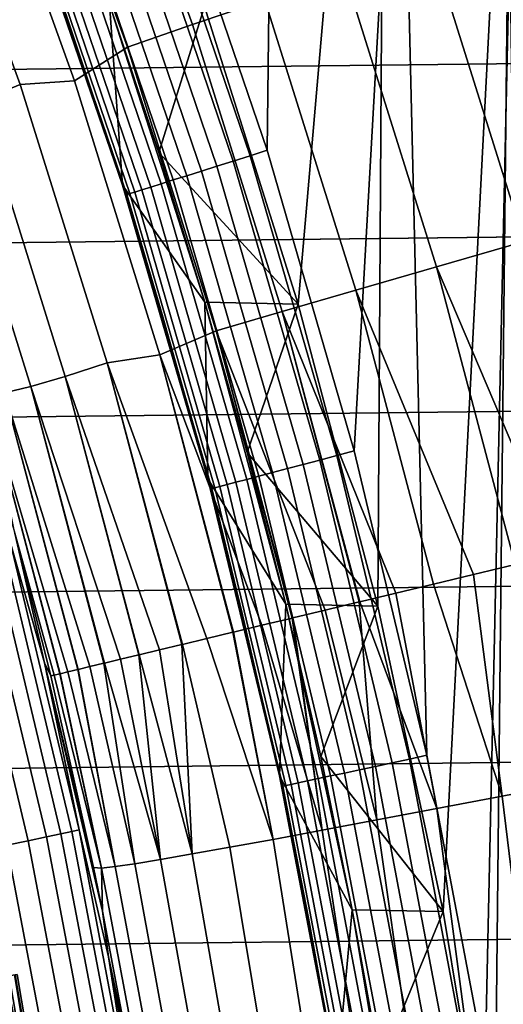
# Model space of a CAD drawing. Header units: metres. Extents: x -109 to 109, y -342 to 66.
# Tile 401 of 512: x 20.63 to 22.26, y 3.87 to 7.19. Entities that reach past the tile are written whole.
import ezdxf

# ---------------------------------------------------------------- set-up
doc = ezdxf.new("R2010")
doc.units = ezdxf.units.M
doc.layers.add('solid_K_24_62_16_000B91', color=7, linetype='CONTINUOUS')

msp = doc.modelspace()

# ---------------------------------------------------------------- linework, layer by layer
at = {"layer": 'solid_K_24_62_16_000B91'}
for points in [[(21.2516, 7.23684, 34.599998), (21.394461, 10.65304, 34.599998), (21.863462, 9.653958, 34.599998), (21.567345, 6.233163, 34.599998)], [(21.122698, 7.751231, 34), (21.462828, 6.752553, 34), (21.495075, 9.497986, 34), (21.033176, 10.481195, 34)], [(21.835815, 5.215312, 34.599998), (21.567345, 6.233163, 34.599998), (21.863462, 9.653958, 34.599998)], [(21.835815, 5.215312, 34.599998), (21.863462, 9.653958, 34.599998), (22.2861, 8.633621, 34.599998), (22.056339, 4.185711, 34.599998)], [(21.462828, 6.752553, 34), (21.75577, 5.739024, 34), (21.911041, 8.494483, 34), (21.495075, 9.497986, 34)], [(22.228233, 3.147742, 34.599998), (22.056339, 4.185711, 34.599998), (22.2861, 8.633621, 34.599998)], [(22.228233, 3.147742, 34.599998), (22.2861, 8.633621, 34.599998), (22.661114, 7.594989, 34.599998), (22.351341, 2.102394, 34.599998)], [(21.75577, 5.739024, 34), (22.000881, 4.71287, 34), (21.911041, 8.494483, 34)], [(22.000881, 4.71287, 34), (22.19762, 3.676354, 34), (22.28019, 7.472828, 34), (21.911041, 8.494483, 34)], [(25.166428, 8.235722, 84.926178), (-25.348896, 7.660576, 84.926178), (-25.518194, 7.081512, 84.926178), (25.348892, 7.660587, 84.926178)], [(21.104967, 8.222111, -24.737186), (21.455334, 7.25888, -24.737186), (21.210899, 7.176198, -25.16353), (20.864521, 8.128454, -25.16353)], [(20.864521, 8.128454, -25.16353), (21.210899, 7.176198, -25.16353), (20.991838, 7.099802, -25.604593), (20.649538, 8.041209, -25.604593)], [(20.649538, 8.041209, -25.604593), (20.991838, 7.099802, -25.604593), (20.813576, 6.986533, -26.058783), (20.485619, 7.896581, -26.058783)], [(20.295078, 7.897161, -26.524464), (20.630627, 6.973706, -26.524464), (20.492502, 6.916384, -26.999956), (20.161509, 7.828959, -26.999956)], [(20.813576, 6.986533, -26.058783), (20.630627, 6.973706, -26.524464), (20.295078, 7.897161, -26.524464), (20.485619, 7.896581, -26.058783)], [(21.405542, 6.733819, 34.003647), (21.462828, 6.752553, 34), (21.122698, 7.751231, 34), (21.066385, 7.729743, 34.003647)], [(21.348833, 6.715979, 34.014545), (21.010576, 7.709266, 34.014545), (20.956409, 7.68939, 34.032536), (21.293795, 6.698665, 34.032536)], [(21.405542, 6.733819, 34.003647), (21.066385, 7.729743, 34.003647), (21.010576, 7.709266, 34.014545), (21.348833, 6.715979, 34.014545)], [(21.241228, 6.682128, 34.057358), (20.904675, 7.670408, 34.057358), (20.856131, 7.652596, 34.088646), (21.191902, 6.666611, 34.088646)], [(21.293795, 6.698665, 34.032536), (20.956409, 7.68939, 34.032536), (20.904675, 7.670408, 34.057358), (21.241228, 6.682128, 34.057358)], [(25.348892, 7.660587, 84.926178), (-25.518194, 7.081512, 84.926178), (-25.674267, 6.49876, 84.926178), (25.51819, 7.081523, 84.926178)], [(21.146538, 6.65234, 34.125946), (20.811485, 7.636214, 34.125946), (20.771389, 7.621503, 34.168709), (21.105797, 6.639524, 34.168709)], [(21.191902, 6.666611, 34.088646), (20.856131, 7.652596, 34.088646), (20.811485, 7.636214, 34.125946), (21.146538, 6.65234, 34.125946)], [(20.955366, 6.698703, 34.5), (20.790018, 7.195495, 34.5), (20.64221, 7.609151, 37.75), (20.975798, 6.634449, 37.75)], [(20.931759, 7.244581, 37.599998), (20.975798, 6.634449, 37.75), (20.64221, 7.609151, 37.75)], [(21.070276, 6.62835, 34.216316), (20.736433, 7.608676, 34.216316), (20.707123, 7.597922, 34.268066), (21.040495, 6.618981, 34.268066)], [(21.105797, 6.639524, 34.168709), (20.771389, 7.621503, 34.168709), (20.736433, 7.608676, 34.216316), (21.070276, 6.62835, 34.216316)], [(20.999798, 6.606179, 34.380928), (20.66707, 7.583226, 34.380928), (20.656914, 7.579499, 34.440392), (20.989479, 6.602932, 34.440392)], [(20.656914, 7.579499, 34.440392), (20.790018, 7.195495, 34.5), (20.955366, 6.698703, 34.5)], [(20.989479, 6.602932, 34.440392), (20.656914, 7.579499, 34.440392), (20.955366, 6.698703, 34.5)], [(21.016888, 6.611555, 34.323208), (20.683889, 7.589397, 34.323208), (20.66707, 7.583226, 34.380928), (20.999798, 6.606179, 34.380928)], [(21.040495, 6.618981, 34.268066), (20.707123, 7.597922, 34.268066), (20.683889, 7.589397, 34.323208), (21.016888, 6.611555, 34.323208)], [(22.329044, 6.444489, -23.93474), (22.014626, 7.448082, -23.93474), (22.327465, 7.553919, -23.561533), (22.646351, 6.536065, -23.561533)], [(22.19762, 3.676354, 34), (22.345554, 2.631757, 34), (22.28019, 7.472828, 34)], [(22.033827, 6.359294, -24.327097), (21.723566, 7.349617, -24.327097), (22.014626, 7.448082, -23.93474), (22.329044, 6.444489, -23.93474)], [(21.761766, 6.280785, -24.737186), (21.455334, 7.25888, -24.737186), (21.723566, 7.349617, -24.327097), (22.033827, 6.359294, -24.327097)], [(21.252768, 6.240382, 37.599998), (20.975798, 6.634449, 37.75), (20.931759, 7.244581, 37.599998)], [(21.252768, 6.240382, 37.599998), (20.931759, 7.244581, 37.599998), (21.098301, 6.744196, 34.900002), (21.252729, 6.240513, 34.900002)], [(20.931759, 7.244581, 37.599998), (20.93185, 7.244319, 34.900002), (21.098301, 6.744196, 34.900002)], [(20.93185, 7.244319, 34.900002), (21.2516, 7.23684, 34.599998), (21.098301, 6.744196, 34.900002)], [(21.098301, 6.744196, 34.900002), (21.2516, 7.23684, 34.599998), (21.567345, 6.233163, 34.599998)], [(21.455334, 7.25888, -24.737186), (21.761766, 6.280785, -24.737186), (21.51384, 6.209246, -25.16353), (21.210899, 7.176198, -25.16353)], [(21.210899, 7.176198, -25.16353), (21.51384, 6.209246, -25.16353), (21.291246, 6.143888, -25.604593), (20.991838, 7.099802, -25.604593)], [(25.51819, 7.081523, 84.926178), (-25.674267, 6.49876, 84.926178), (-25.817019, 5.912654, 84.926178), (25.674263, 6.498771, 84.926178)], [(20.991838, 7.099802, -25.604593), (21.291246, 6.143888, -25.604593), (21.101126, 6.062922, -26.058783), (20.813576, 6.986533, -26.058783)], [(20.630627, 6.973706, -26.524464), (20.924181, 6.036056, -26.524464), (20.782213, 5.989877, -26.999956), (20.492502, 6.916384, -26.999956)], [(21.101126, 6.062922, -26.058783), (20.924181, 6.036056, -26.524464), (20.630627, 6.973706, -26.524464), (20.813576, 6.986533, -26.058783)], [(20.492502, 6.916384, -26.999956), (20.782213, 5.989877, -26.999956), (20.66663, 5.956168, -27.483545), (20.378681, 6.87713, -27.483545)], [(20.66663, 5.956168, -27.483545), (20.577873, 5.934961, -27.97349), (20.289631, 6.855908, -27.97349), (20.378681, 6.87713, -27.483545)], [(21.098301, 6.744196, 34.900002), (21.567345, 6.233163, 34.599998), (21.252729, 6.240513, 34.900002)], [(21.697645, 5.723091, 34.003647), (21.75577, 5.739024, 34), (21.462828, 6.752553, 34), (21.405542, 6.733819, 34.003647)], [(21.640162, 5.70793, 34.014545), (21.348833, 6.715979, 34.014545), (21.293795, 6.698665, 34.032536), (21.584372, 5.693214, 34.032536)], [(21.697645, 5.723091, 34.003647), (21.405542, 6.733819, 34.003647), (21.348833, 6.715979, 34.014545), (21.640162, 5.70793, 34.014545)], [(20.989479, 6.602932, 34.440392), (20.955366, 6.698703, 34.5), (20.975798, 6.634449, 37.75), (21.108845, 6.198116, 34.5)], [(21.531088, 5.679159, 34.057358), (21.241228, 6.682128, 34.057358), (21.191902, 6.666611, 34.088646), (21.481089, 5.665971, 34.088646)], [(21.584372, 5.693214, 34.032536), (21.293795, 6.698665, 34.032536), (21.241228, 6.682128, 34.057358), (21.531088, 5.679159, 34.057358)], [(21.393808, 5.64295, 34.168709), (21.105797, 6.639524, 34.168709), (21.070276, 6.62835, 34.216316), (21.357803, 5.633453, 34.216316)], [(21.435104, 5.653842, 34.125946), (21.146538, 6.65234, 34.125946), (21.105797, 6.639524, 34.168709), (21.393808, 5.64295, 34.168709)], [(21.481089, 5.665971, 34.088646), (21.191902, 6.666611, 34.088646), (21.146538, 6.65234, 34.125946), (21.435104, 5.653842, 34.125946)], [(21.250368, 5.694019, 34.5), (21.108845, 6.198116, 34.5), (20.975798, 6.634449, 37.75), (21.26339, 5.645197, 37.75)], [(21.252768, 6.240382, 37.599998), (21.26339, 5.645197, 37.75), (20.975798, 6.634449, 37.75)], [(21.286364, 5.61461, 34.380928), (20.999798, 6.606179, 34.380928), (20.989479, 6.602932, 34.440392), (21.275904, 5.61185, 34.440392)], [(21.303686, 5.619179, 34.323208), (21.016888, 6.611555, 34.323208), (20.999798, 6.606179, 34.380928), (21.286364, 5.61461, 34.380928)], [(21.327616, 5.625491, 34.268066), (21.040495, 6.618981, 34.268066), (21.016888, 6.611555, 34.323208), (21.303686, 5.619179, 34.323208)], [(21.357803, 5.633453, 34.216316), (21.070276, 6.62835, 34.216316), (21.040495, 6.618981, 34.268066), (21.327616, 5.625491, 34.268066)], [(20.989479, 6.602932, 34.440392), (21.108845, 6.198116, 34.5), (21.250368, 5.694019, 34.5)], [(21.275904, 5.61185, 34.440392), (20.989479, 6.602932, 34.440392), (21.250368, 5.694019, 34.5)], [(25.674263, 6.498771, 84.926178), (-25.817019, 5.912654, 84.926178), (-25.946384, 5.323495, 84.926178), (25.817017, 5.912664, 84.926178)], [(22.445488, 5.391136, -24.128613), (22.033827, 6.359294, -24.327097), (22.329044, 6.444489, -23.93474), (22.597736, 5.4277, -23.93474)], [(22.158308, 5.322169, -24.530016), (21.761766, 6.280785, -24.737186), (22.033827, 6.359294, -24.327097), (22.298967, 5.355948, -24.327097)], [(22.298967, 5.355948, -24.327097), (22.033827, 6.359294, -24.327097), (22.445488, 5.391136, -24.128613)], [(21.896322, 5.259258, -24.946287), (21.51384, 6.209246, -25.16353), (21.761766, 6.280785, -24.737186), (22.023634, 5.289828, -24.737186)], [(22.023634, 5.289828, -24.737186), (21.761766, 6.280785, -24.737186), (22.158308, 5.322169, -24.530016)], [(21.252729, 6.240513, 34.900002), (21.567345, 6.233163, 34.599998), (21.395182, 5.733126, 34.900002)], [(21.252768, 6.240382, 37.599998), (21.252729, 6.240513, 34.900002), (21.395182, 5.733126, 34.900002)], [(21.525633, 5.222034, 37.599998), (21.26339, 5.645197, 37.75), (21.252768, 6.240382, 37.599998)], [(21.525633, 5.222034, 37.599998), (21.252768, 6.240382, 37.599998), (21.395182, 5.733126, 34.900002), (21.525599, 5.222173, 34.900002)], [(21.51384, 6.209246, -25.16353), (21.772724, 5.229579, -25.16353), (21.657959, 5.202024, -25.379892), (21.291246, 6.143888, -25.604593)], [(21.395182, 5.733126, 34.900002), (21.567345, 6.233163, 34.599998), (21.835815, 5.215312, 34.599998)], [(21.775112, 5.230153, -25.159187), (21.772724, 5.229579, -25.16353), (21.51384, 6.209246, -25.16353)], [(21.775112, 5.230153, -25.159187), (21.51384, 6.209246, -25.16353), (21.896322, 5.259258, -24.946287)], [(21.291246, 6.143888, -25.604593), (21.547148, 5.175419, -25.604593), (21.445312, 5.150971, -25.827421), (21.101126, 6.062922, -26.058783)], [(21.54949, 5.175981, -25.599663), (21.547148, 5.175419, -25.604593), (21.291246, 6.143888, -25.604593)], [(21.657959, 5.202024, -25.379892), (21.54949, 5.175981, -25.599663), (21.291246, 6.143888, -25.604593)], [(21.101126, 6.062922, -26.058783), (21.347713, 5.127541, -26.058783), (21.259151, 5.106283, -26.287262), (20.924181, 6.036056, -26.524464)], [(21.349951, 5.128078, -26.053257), (21.347713, 5.127541, -26.058783), (21.101126, 6.062922, -26.058783)], [(21.445312, 5.150971, -25.827421), (21.349951, 5.128078, -26.053257), (21.101126, 6.062922, -26.058783)], [(20.924181, 6.036056, -26.524464), (21.175144, 5.08612, -26.524464), (21.100147, 5.068121, -26.757761), (20.782213, 5.989877, -26.999956)], [(21.177212, 5.086616, -26.518341), (21.175144, 5.08612, -26.524464), (20.924181, 6.036056, -26.524464)], [(21.259151, 5.106283, -26.287262), (21.177212, 5.086616, -26.518341), (20.924181, 6.036056, -26.524464)], [(20.596819, 5.432732, -29.41346), (20.449545, 6.004517, -29.262819), (20.612301, 5.461444, -28.956398), (20.712088, 5.02469, -29.262819)], [(20.782213, 5.989877, -26.999956), (21.030058, 5.051303, -26.999956), (20.968868, 5.036623, -27.237221), (20.66663, 5.956168, -27.483545)], [(21.031897, 5.051744, -26.99324), (21.030058, 5.051303, -26.999956), (20.782213, 5.989877, -26.999956)], [(21.100147, 5.068121, -26.757761), (21.031897, 5.051744, -26.99324), (20.782213, 5.989877, -26.999956)], [(20.66663, 5.956168, -27.483545), (20.912983, 5.023217, -27.483545), (20.865793, 5.011901, -27.723917), (20.577873, 5.934961, -27.97349)], [(20.914528, 5.023588, -27.476244), (20.912983, 5.023217, -27.483545), (20.66663, 5.956168, -27.483545)], [(20.968868, 5.036623, -27.237221), (20.914528, 5.023588, -27.476244), (20.66663, 5.956168, -27.483545)], [(25.817017, 5.912664, 84.926178), (-25.946384, 5.323495, 84.926178), (-26.062328, 4.731425, 84.926178), (25.946383, 5.323504, 84.926178)], [(20.577873, 5.934961, -27.97349), (20.824337, 5.001963, -27.97349), (20.791288, 4.994045, -28.216093), (20.525177, 5.895376, -28.468019)], [(20.825527, 5.002249, -27.965616), (20.824337, 5.001963, -27.97349), (20.577873, 5.934961, -27.97349)], [(20.865793, 5.011901, -27.723917), (20.825527, 5.002249, -27.965616), (20.577873, 5.934961, -27.97349)], [(20.525177, 5.895376, -28.468019), (20.764441, 4.987618, -28.468019), (20.745625, 4.98312, -28.711977), (20.612301, 5.461444, -28.956398)], [(20.765217, 4.987804, -28.459595), (20.764441, 4.987618, -28.468019), (20.525177, 5.895376, -28.468019)], [(20.791288, 4.994045, -28.216093), (20.765217, 4.987804, -28.459595), (20.525177, 5.895376, -28.468019)], [(21.395182, 5.733126, 34.900002), (21.835815, 5.215312, 34.599998), (21.525599, 5.222173, 34.900002)], [(21.942051, 4.699783, 34.003647), (21.697645, 5.723091, 34.003647), (21.640162, 5.70793, 34.014545), (21.883921, 4.687333, 34.014545)], [(21.942051, 4.699783, 34.003647), (22.000881, 4.71287, 34), (21.75577, 5.739024, 34), (21.697645, 5.723091, 34.003647)], [(21.250368, 5.694019, 34.5), (21.26339, 5.645197, 37.75), (21.504354, 4.643567, 37.75), (21.379854, 5.186697, 34.5)], [(21.275904, 5.61185, 34.440392), (21.250368, 5.694019, 34.5), (21.379854, 5.186697, 34.5)], [(21.773617, 4.663706, 34.057358), (21.531088, 5.679159, 34.057358), (21.481089, 5.665971, 34.088646), (21.723055, 4.652876, 34.088646)], [(21.827501, 4.675248, 34.032536), (21.584372, 5.693214, 34.032536), (21.531088, 5.679159, 34.057358), (21.773617, 4.663706, 34.057358)], [(21.883921, 4.687333, 34.014545), (21.640162, 5.70793, 34.014545), (21.584372, 5.693214, 34.032536), (21.827501, 4.675248, 34.032536)], [(21.525633, 5.222034, 37.599998), (21.504354, 4.643567, 37.75), (21.26339, 5.645197, 37.75)], [(21.634792, 4.633971, 34.168709), (21.393808, 5.64295, 34.168709), (21.357803, 5.633453, 34.216316), (21.598383, 4.626173, 34.216316)], [(21.676554, 4.642916, 34.125946), (21.435104, 5.653842, 34.125946), (21.393808, 5.64295, 34.168709), (21.634792, 4.633971, 34.168709)], [(21.723055, 4.652876, 34.088646), (21.481089, 5.665971, 34.088646), (21.435104, 5.653842, 34.125946), (21.676554, 4.642916, 34.125946)], [(21.526138, 4.610699, 34.380928), (21.286364, 5.61461, 34.380928), (21.275904, 5.61185, 34.440392), (21.515558, 4.608433, 34.440392)], [(21.275904, 5.61185, 34.440392), (21.379854, 5.186697, 34.5), (21.497231, 4.676436, 34.5)], [(21.515558, 4.608433, 34.440392), (21.275904, 5.61185, 34.440392), (21.497231, 4.676436, 34.5)], [(21.543655, 4.61445, 34.323208), (21.303686, 5.619179, 34.323208), (21.286364, 5.61461, 34.380928), (21.526138, 4.610699, 34.380928)], [(21.567854, 4.619634, 34.268066), (21.327616, 5.625491, 34.268066), (21.303686, 5.619179, 34.323208), (21.543655, 4.61445, 34.323208)], [(21.598383, 4.626173, 34.216316), (21.357803, 5.633453, 34.216316), (21.327616, 5.625491, 34.268066), (21.567854, 4.619634, 34.268066)], [(20.612301, 5.461444, -28.956398), (20.73381, 4.980304, -28.9564), (20.712088, 5.02469, -29.262819)], [(20.745625, 4.98312, -28.711977), (20.73381, 4.980304, -28.9564), (20.612301, 5.461444, -28.956398)], [(20.536577, 5.416842, -29.714186), (20.767906, 4.448292, -29.714186), (20.718864, 4.437788, -29.859468), (20.488083, 5.404051, -29.859468)], [(20.572912, 5.426425, -29.565153), (20.804649, 4.456162, -29.565153), (20.767906, 4.448292, -29.714186), (20.536577, 5.416842, -29.714186)], [(20.596819, 5.432732, -29.41346), (20.828825, 4.461341, -29.41346), (20.804649, 4.456162, -29.565153), (20.572912, 5.426425, -29.565153)], [(20.596819, 5.432732, -29.41346), (20.712088, 5.02469, -29.262819), (20.828825, 4.461341, -29.41346)], [(20.427782, 5.388145, -29.999943), (20.657885, 4.424727, -29.999943), (20.585407, 4.409203, -30.134586), (20.356113, 5.369241, -30.134586)], [(20.488083, 5.404051, -29.859468), (20.718864, 4.437788, -29.859468), (20.657885, 4.424727, -29.999943), (20.427782, 5.388145, -29.999943)], [(22.491993, 4.621418, -24.292295), (22.254883, 4.575455, -24.634195), (22.158308, 5.322169, -24.530016), (22.298967, 5.355948, -24.327097)], [(25.946383, 5.323504, 84.926178), (-26.062328, 4.731425, 84.926178), (-26.164757, 4.136897, 84.926178), (26.062326, 4.731433, 84.926178)], [(22.254883, 4.575455, -24.634195), (22.023634, 5.289828, -24.737186), (22.158308, 5.322169, -24.530016)], [(22.254883, 4.575455, -24.634195), (22.034933, 4.533153, -24.987835), (21.896322, 5.259258, -24.946287), (22.023634, 5.289828, -24.737186)], [(22.034933, 4.533153, -24.987835), (21.775112, 5.230153, -25.159187), (21.896322, 5.259258, -24.946287)], [(21.749708, 4.191979, 37.599998), (21.504354, 4.643567, 37.75), (21.525633, 5.222034, 37.599998)], [(21.525599, 5.222173, 34.900002), (21.835815, 5.215312, 34.599998), (21.643822, 4.70824, 34.900002)], [(21.525633, 5.222034, 37.599998), (21.525599, 5.222173, 34.900002), (21.643822, 4.70824, 34.900002)], [(21.525633, 5.222034, 37.599998), (21.643822, 4.70824, 34.900002), (21.749773, 4.191639, 34.900002), (21.749708, 4.191979, 37.599998)], [(21.643822, 4.70824, 34.900002), (21.835815, 5.215312, 34.599998), (22.056339, 4.185711, 34.599998)], [(21.832701, 4.49462, -25.352316), (21.657959, 5.202024, -25.379892), (21.772724, 5.229579, -25.16353)], [(22.034933, 4.533153, -24.987835), (21.832701, 4.49462, -25.352316), (21.772724, 5.229579, -25.16353), (21.775112, 5.230153, -25.159187)], [(21.497231, 4.676436, 34.5), (21.379854, 5.186697, 34.5), (21.504354, 4.643567, 37.75)], [(21.832701, 4.49462, -25.352316), (21.648705, 4.459954, -25.726713), (21.54949, 5.175981, -25.599663), (21.657959, 5.202024, -25.379892)], [(21.648705, 4.459954, -25.726713), (21.48341, 4.429242, -26.110069), (21.349951, 5.128078, -26.053257), (21.445312, 5.150971, -25.827421)], [(21.648705, 4.459954, -25.726713), (21.445312, 5.150971, -25.827421), (21.547148, 5.175419, -25.604593)], [(21.648705, 4.459954, -25.726713), (21.547148, 5.175419, -25.604593), (21.54949, 5.175981, -25.599663)], [(21.48341, 4.429242, -26.110069), (21.259151, 5.106283, -26.287262), (21.347713, 5.127541, -26.058783)], [(21.48341, 4.429242, -26.110069), (21.347713, 5.127541, -26.058783), (21.349951, 5.128078, -26.053257)], [(21.210558, 4.379985, -26.89975), (21.100147, 5.068121, -26.757761), (21.175144, 5.08612, -26.524464)], [(21.337236, 4.402563, -26.501415), (21.210558, 4.379985, -26.89975), (21.175144, 5.08612, -26.524464), (21.177212, 5.086616, -26.518341)], [(21.48341, 4.429242, -26.110069), (21.337236, 4.402563, -26.501415), (21.177212, 5.086616, -26.518341), (21.259151, 5.106283, -26.287262)], [(21.103695, 4.361566, -27.304066), (20.968868, 5.036623, -27.237221), (21.030058, 5.051303, -26.999956)], [(21.210558, 4.379985, -26.89975), (21.103695, 4.361566, -27.304066), (21.030058, 5.051303, -26.999956), (21.031897, 5.051744, -26.99324)], [(21.210558, 4.379985, -26.89975), (21.031897, 5.051744, -26.99324), (21.100147, 5.068121, -26.757761)], [(20.828825, 4.461341, -29.41346), (20.712088, 5.02469, -29.262819), (20.90811, 4.187637, -28.962437), (20.927711, 4.03348, -29.262819)], [(20.878138, 4.334929, -28.96047), (20.90811, 4.187637, -28.962437), (20.712088, 5.02469, -29.262819)], [(20.73381, 4.980304, -28.9564), (20.878138, 4.334929, -28.96047), (20.712088, 5.02469, -29.262819)], [(21.01692, 4.347351, -27.713329), (20.865793, 5.011901, -27.723917), (20.912983, 5.023217, -27.483545)], [(21.103695, 4.361566, -27.304066), (21.01692, 4.347351, -27.713329), (20.912983, 5.023217, -27.483545), (20.914528, 5.023588, -27.476244)], [(21.103695, 4.361566, -27.304066), (20.914528, 5.023588, -27.476244), (20.968868, 5.036623, -27.237221)], [(20.904467, 4.33167, -28.542532), (20.878138, 4.334929, -28.96047), (20.73381, 4.980304, -28.9564), (20.745625, 4.98312, -28.711977)], [(20.904467, 4.33167, -28.542532), (20.745625, 4.98312, -28.711977), (20.764441, 4.987618, -28.468019)], [(20.904467, 4.33167, -28.542532), (20.764441, 4.987618, -28.468019), (20.765217, 4.987804, -28.459595)], [(20.950455, 4.337377, -28.126501), (20.904467, 4.33167, -28.542532), (20.765217, 4.987804, -28.459595), (20.791288, 4.994045, -28.216093)], [(20.950455, 4.337377, -28.126501), (20.791288, 4.994045, -28.216093), (20.824337, 5.001963, -27.97349)], [(20.950455, 4.337377, -28.126501), (20.824337, 5.001963, -27.97349), (20.825527, 5.002249, -27.965616)], [(21.01692, 4.347351, -27.713329), (20.950455, 4.337377, -28.126501), (20.825527, 5.002249, -27.965616), (20.865793, 5.011901, -27.723917)], [(26.062326, 4.731433, 84.926178), (-26.164757, 4.136897, 84.926178), (-26.253656, 3.539984, 84.926178), (26.164757, 4.136904, 84.926178)], [(21.643822, 4.70824, 34.900002), (22.056339, 4.185711, 34.599998), (21.749773, 4.191639, 34.900002)], [(22.079575, 3.656432, 34.014545), (21.883921, 4.687333, 34.014545), (21.827501, 4.675248, 34.032536), (22.02265, 3.647005, 34.032536)], [(22.138224, 3.666144, 34.003647), (21.942051, 4.699783, 34.003647), (21.883921, 4.687333, 34.014545), (22.079575, 3.656432, 34.014545)], [(22.138224, 3.666144, 34.003647), (22.19762, 3.676354, 34), (22.000881, 4.71287, 34), (21.942051, 4.699783, 34.003647)], [(21.497231, 4.676436, 34.5), (21.504354, 4.643567, 37.75), (21.698164, 3.631754, 37.75), (21.602432, 4.163527, 34.5)], [(21.515558, 4.608433, 34.440392), (21.497231, 4.676436, 34.5), (21.602432, 4.163527, 34.5)], [(21.917271, 3.629554, 34.088646), (21.723055, 4.652876, 34.088646), (21.676554, 4.642916, 34.125946), (21.870354, 3.621784, 34.125946)], [(21.968285, 3.638002, 34.057358), (21.773617, 4.663706, 34.057358), (21.723055, 4.652876, 34.088646), (21.917271, 3.629554, 34.088646)], [(22.02265, 3.647005, 34.032536), (21.827501, 4.675248, 34.032536), (21.773617, 4.663706, 34.057358), (21.968285, 3.638002, 34.057358)], [(21.749708, 4.191979, 37.599998), (21.698164, 3.631754, 37.75), (21.504354, 4.643567, 37.75)], [(21.736265, 3.599579, 34.323208), (21.543655, 4.61445, 34.323208), (21.526138, 4.610699, 34.380928), (21.718592, 3.596652, 34.380928)], [(21.760681, 3.603622, 34.268066), (21.567854, 4.619634, 34.268066), (21.543655, 4.61445, 34.323208), (21.736265, 3.599579, 34.323208)], [(21.791483, 3.608723, 34.216316), (21.598383, 4.626173, 34.216316), (21.567854, 4.619634, 34.268066), (21.760681, 3.603622, 34.268066)], [(21.828218, 3.614806, 34.168709), (21.634792, 4.633971, 34.168709), (21.598383, 4.626173, 34.216316), (21.791483, 3.608723, 34.216316)], [(21.870354, 3.621784, 34.125946), (21.676554, 4.642916, 34.125946), (21.634792, 4.633971, 34.168709), (21.828218, 3.614806, 34.168709)], [(22.344872, 3.838602, -24.718868), (22.254883, 4.575455, -24.634195), (22.491993, 4.621418, -24.292295), (22.575588, 3.873482, -24.380865)], [(21.718592, 3.596652, 34.380928), (21.526138, 4.610699, 34.380928), (21.515558, 4.608433, 34.440392), (21.707918, 3.594885, 34.440392)], [(21.515558, 4.608433, 34.440392), (21.602432, 4.163527, 34.5), (21.695396, 3.64826, 34.5)], [(21.707918, 3.594885, 34.440392), (21.515558, 4.608433, 34.440392), (21.695396, 3.64826, 34.5)], [(22.13088, 3.806812, -25.067995), (22.034933, 4.533153, -24.987835), (22.254883, 4.575455, -24.634195), (22.344872, 3.838602, -24.718868)], [(21.934141, 3.77819, -25.427395), (21.832701, 4.49462, -25.352316), (22.034933, 4.533153, -24.987835), (22.13088, 3.806812, -25.067995)], [(21.755133, 3.752805, -25.796183), (21.648705, 4.459954, -25.726713), (21.832701, 4.49462, -25.352316), (21.934141, 3.77819, -25.427395)], [(20.767906, 4.448292, -29.714186), (20.953581, 3.469965, -29.714186), (20.904102, 3.461771, -29.859468), (20.718864, 4.437788, -29.859468)], [(20.804649, 4.456162, -29.565153), (20.990652, 3.476104, -29.565153), (20.953581, 3.469965, -29.714186), (20.767906, 4.448292, -29.714186)], [(20.828825, 4.461341, -29.41346), (21.015045, 3.480143, -29.41346), (20.990652, 3.476104, -29.565153), (20.804649, 4.456162, -29.565153)], [(20.828825, 4.461341, -29.41346), (20.927711, 4.03348, -29.262819), (21.015045, 3.480143, -29.41346)], [(21.594296, 3.730721, -26.173458), (21.48341, 4.429242, -26.110069), (21.648705, 4.459954, -25.726713), (21.755133, 3.752805, -25.796183)], [(20.657885, 4.424727, -29.999943), (20.842577, 3.451582, -29.999943), (20.769451, 3.439472, -30.134586), (20.585407, 4.409203, -30.134586)], [(20.718864, 4.437788, -29.859468), (20.904102, 3.461771, -29.859468), (20.842577, 3.451582, -29.999943), (20.657885, 4.424727, -29.999943)], [(21.452023, 3.711992, -26.558296), (21.337236, 4.402563, -26.501415), (21.48341, 4.429242, -26.110069), (21.594296, 3.730721, -26.173458)], [(20.501965, 4.39133, -30.262415), (20.685263, 3.42553, -30.262415), (20.59062, 3.409857, -30.382496), (20.408161, 4.371239, -30.382496)], [(20.585407, 4.409203, -30.134586), (20.769451, 3.439472, -30.134586), (20.685263, 3.42553, -30.262415), (20.501965, 4.39133, -30.262415)], [(21.328663, 3.696662, -26.949755), (21.210558, 4.379985, -26.89975), (21.337236, 4.402563, -26.501415), (21.452023, 3.711992, -26.558296)], [(21.139839, 3.676345, -27.748686), (21.01692, 4.347351, -27.713329), (21.103695, 4.361566, -27.304066), (21.224516, 3.68477, -27.346876)], [(21.224516, 3.68477, -27.346876), (21.103695, 4.361566, -27.304066), (21.210558, 4.379985, -26.89975), (21.328663, 3.696662, -26.949755)], [(20.904467, 4.33167, -28.542532), (20.90811, 4.187637, -28.962437), (20.878138, 4.334929, -28.96047)], [(21.029678, 3.669968, -28.562431), (20.904467, 4.33167, -28.542532), (20.950455, 4.337377, -28.126501), (21.074841, 3.671407, -28.154203)], [(21.029678, 3.669968, -28.562431), (21.004045, 3.674295, -28.972488), (20.90811, 4.187637, -28.962437), (20.904467, 4.33167, -28.542532)], [(21.074841, 3.671407, -28.154203), (20.950455, 4.337377, -28.126501), (21.01692, 4.347351, -27.713329), (21.139839, 3.676345, -27.748686)], [(20.90811, 4.187637, -28.962437), (21.004045, 3.674295, -28.972488), (20.927711, 4.03348, -29.262819)], [(21.924561, 3.152161, 37.599998), (21.698164, 3.631754, 37.75), (21.749708, 4.191979, 37.599998)], [(21.924561, 3.152161, 37.599998), (21.749708, 4.191979, 37.599998), (21.843349, 3.672948, 34.900002), (21.924522, 3.152425, 34.900002)], [(21.749708, 4.191979, 37.599998), (21.749773, 4.191639, 34.900002), (21.843349, 3.672948, 34.900002)], [(21.749773, 4.191639, 34.900002), (22.056339, 4.185711, 34.599998), (21.843349, 3.672948, 34.900002)], [(21.843349, 3.672948, 34.900002), (22.056339, 4.185711, 34.599998), (22.228233, 3.147742, 34.599998)], [(21.695396, 3.64826, 34.5), (21.602432, 4.163527, 34.5), (21.698164, 3.631754, 37.75)], [(26.164757, 4.136904, 84.926178), (-26.253656, 3.539984, 84.926178), (-26.328917, 2.941396, 84.926178), (26.253654, 3.539989, 84.926178)], [(21.015045, 3.480143, -29.41346), (20.927711, 4.03348, -29.262819), (21.062428, 3.321527, -28.980524), (21.095928, 3.033133, -29.262819)], [(21.004045, 3.674295, -28.972488), (21.062428, 3.321527, -28.980524), (20.927711, 4.03348, -29.262819)], [(20.454832, 3.942346, -32.196003), (20.619249, 2.9646, -32.196003), (20.678829, 2.973167, -32.350132), (20.513937, 3.953737, -32.350132)], [(20.531813, 3.957182, -63.845238), (20.696846, 2.975757, -63.845238), (20.627222, 2.965747, -64.122269), (20.462744, 3.943871, -64.122269)], [(20.513937, 3.953737, -32.350132), (20.678829, 2.973167, -32.350132), (20.725594, 2.97989, -32.508709), (20.560329, 3.962679, -32.508709)], [(20.58128, 3.966716, -63.563889), (20.746712, 2.982927, -63.563889), (20.696846, 2.975757, -63.845238), (20.531813, 3.957182, -63.845238)], [(20.560329, 3.962679, -32.508709), (20.725594, 2.97989, -32.508709), (20.759224, 2.984726, -32.670647), (20.593691, 3.969109, -32.670647)], [(20.610891, 3.972424, -63.279659), (20.776562, 2.987219, -63.279659), (20.746712, 2.982927, -63.563889), (20.58128, 3.966716, -63.563889)], [(20.593691, 3.969109, -32.670647), (20.759224, 2.984726, -32.670647), (20.77949, 2.987639, -32.834843), (20.613794, 3.972983, -32.834843)], [(20.776562, 2.987219, -63.279659), (20.610891, 3.972424, -63.279659), (20.620502, 3.974276, -63), (20.786251, 2.988612, -63)], [(20.613794, 3.972983, -32.834843), (20.77949, 2.987639, -32.834843), (20.786251, 2.988611, -33), (20.620502, 3.974276, -33)], [(20.620502, 3.974276, -33), (20.786251, 2.988611, -33), (20.786251, 2.988612, -63), (20.620502, 3.974276, -63)]]:
    msp.add_3dface(points, dxfattribs=at)

doc.saveas('drawing.dxf')
